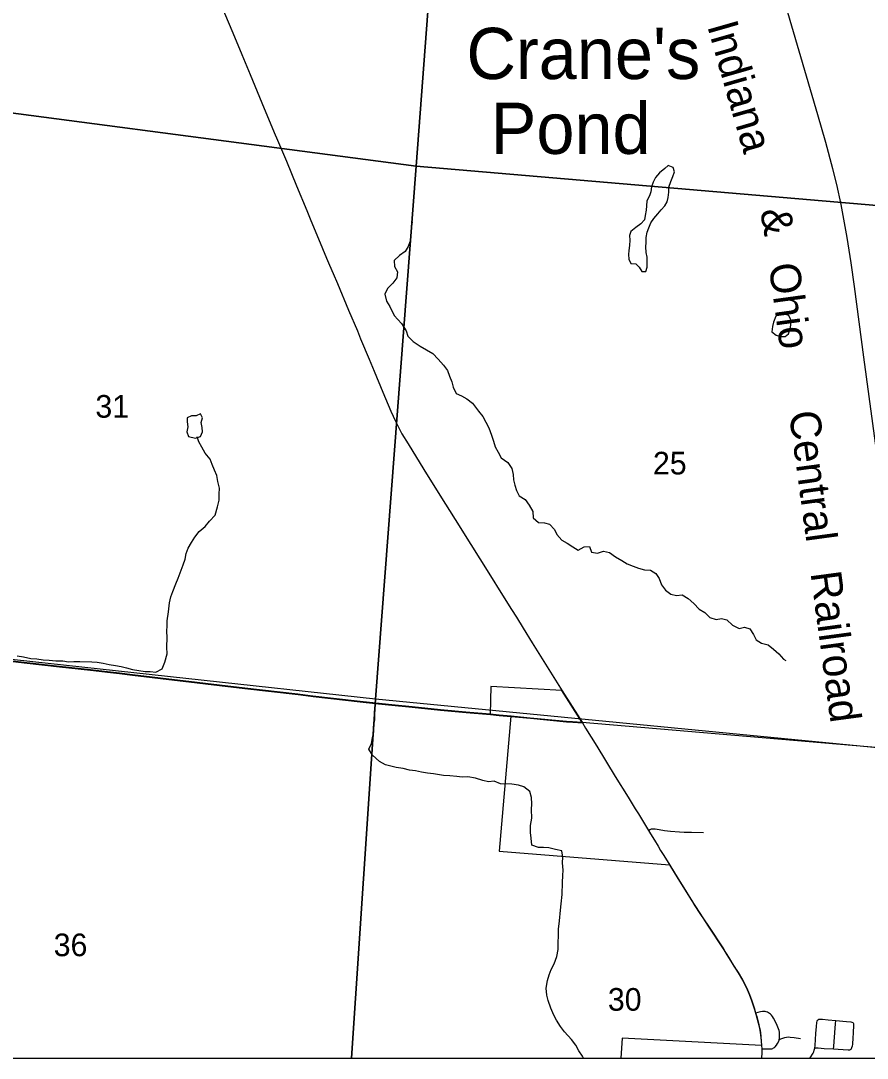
# Model space of a CAD drawing. Extents: x 0 to 1101, y 0 to 440.
# Drawn here: x 838.896 to 840.461, y 368.306 to 370.225 of the extents above; entities that cross this region are included whole.
import ezdxf

# ---------------------------------------------------------------- set-up
doc = ezdxf.new("R2010")
doc.units = 0
for name, color, linetype in [('Default', 7, 'Continuous'), ('GM_X_City_Street', 7, 'Continuous'), ('GM_X_Corporation', 7, 'Continuous'), ('GM_X_County_Road', 7, 'Continuous'), ('GM_X_Minor_Lake', 7, 'Continuous'), ('GM_X_Minor_River', 7, 'Continuous'), ('GM_X_Minor_River_Text', 7, 'Continuous'), ('GM_X_Rail_Line', 7, 'Continuous'), ('GM_X_Rail_Line_Text', 7, 'Continuous'), ('GM_X_Section', 7, 'Continuous'), ('GM_X_Section_Text', 7, 'Continuous'), ('GM_X_State_Route', 7, 'Continuous'), ('GM_X_Township', 7, 'Continuous'), ('SH_Cut_Line', 7, 'Continuous')]:
    doc.layers.add(name, color=color, linetype=linetype)

msp = doc.modelspace()

# ---------------------------------------------------------------- linework, layer by layer
at = {"layer": 'Default'}
for points in [[(838.4369, 368.3059), (839.5076, 368.3059), (839.5518, 368.9699), (838.4991, 369.0845)], [(839.5076, 368.3059), (840.5028, 368.3059), (840.5498, 368.8732), (839.5518, 368.9699)]]:
    msp.add_lwpolyline(points, close=True, dxfattribs=at)
at = {"layer": 'GM_X_City_Street'}
for points in [[(840.0566, 368.7272), (840.0592, 368.7286), (840.0609, 368.7295), (840.062, 368.7299), (840.0633, 368.7302), (840.0649, 368.7303), (840.0664, 368.7303), (840.069, 368.73), (840.0761, 368.7287), (840.0859, 368.7272), (840.0971, 368.726), (840.1137, 368.7247), (840.1226, 368.7241), (840.1362, 368.7238), (840.1581, 368.7236)], [(840.2659, 368.3235), (840.2736, 368.3234), (840.278, 368.3233), (840.2824, 368.3235), (840.2843, 368.3236), (840.2862, 368.3241), (840.2879, 368.3249), (840.2893, 368.3259), (840.2906, 368.3272), (840.2929, 368.3302), (840.2952, 368.3334), (840.2974, 368.3375), (840.2981, 368.3393), (840.2983, 368.3403), (840.2987, 368.3424), (840.299, 368.3461), (840.299, 368.3504), (840.2986, 368.3541), (840.2979, 368.3571), (840.297, 368.36), (840.2943, 368.3664), (840.2904, 368.3744), (840.2876, 368.3803), (840.2859, 368.3829), (840.284, 368.3853), (840.2818, 368.3875), (840.2801, 368.3887), (840.2781, 368.39), (840.2766, 368.3908), (840.2743, 368.3917), (840.2719, 368.3922), (840.2694, 368.3924), (840.267, 368.3923), (840.2633, 368.3915), (840.2585, 368.3903), (840.2546, 368.3893)], [(840.3552, 368.3059), (840.3554, 368.3064), (840.3609, 368.3155), (840.362, 368.3178), (840.3631, 368.3208), (840.3639, 368.3247), (840.3645, 368.3296), (840.366, 368.3519), (840.367, 368.3649), (840.3679, 368.3722), (840.3685, 368.3745), (840.3692, 368.376), (840.3702, 368.3772), (840.3714, 368.378), (840.3725, 368.3783), (840.3741, 368.3784), (840.378, 368.3781), (840.3889, 368.377), (840.4027, 368.3758), (840.4224, 368.3741), (840.4304, 368.3734), (840.4326, 368.3729), (840.4341, 368.3722), (840.4351, 368.3712), (840.4356, 368.3703), (840.4358, 368.3693), (840.4358, 368.3675), (840.4347, 368.3521), (840.434, 368.3434), (840.4335, 368.332), (840.4328, 368.328), (840.4321, 368.3251), (840.4312, 368.3233), (840.4303, 368.3222), (840.4293, 368.3215), (840.4279, 368.321), (840.4256, 368.3209), (840.4071, 368.3221), (840.3985, 368.3226), (840.381, 368.3236), (840.3699, 368.3243), (840.3639, 368.3247)], [(840.3985, 368.3226), (840.3989, 368.3282), (840.4001, 368.3448), (840.4014, 368.3615), (840.4022, 368.3695), (840.4027, 368.3758)], [(840.2983, 368.3403), (840.3029, 368.3421), (840.3084, 368.3442), (840.3116, 368.345), (840.3146, 368.3453), (840.3183, 368.3451), (840.3257, 368.3443), (840.3374, 368.3424)]]:
    msp.add_lwpolyline(points, dxfattribs=at)
at = {"layer": 'GM_X_Corporation'}
msp.add_lwpolyline([(840.5488, 368.8744), (839.9339, 368.9265), (839.8963, 368.9861), (839.765, 368.9935), (839.7637, 368.9419), (839.8022, 368.9384), (839.7802, 368.6887), (840.0952, 368.6634), (840.1107, 368.6384), (840.1213, 368.6216), (840.1262, 368.6137), (840.1353, 368.5989), (840.142, 368.5884), (840.1511, 368.5743), (840.1668, 368.5504), (840.1945, 368.5085), (840.2042, 368.4927), (840.2145, 368.4763), (840.2221, 368.4642), (840.2301, 368.4506), (840.2312, 368.4488), (840.2352, 368.441), (840.2391, 368.4329), (840.2427, 368.4242), (840.2469, 368.4125), (840.2517, 368.3978), (840.2541, 368.3898), (840.2592, 368.3716), (840.2616, 368.3611), (840.2629, 368.354), (840.2647, 368.3382), (840.2653, 368.3297), (840.0079, 368.343), (840.0052, 368.3059), (842.2805, 368.3059)], dxfattribs=at)
at = {"layer": 'GM_X_County_Road'}
for points in [[(838.5085, 369.0827), (838.5153, 369.0821), (838.5386, 369.0797), (838.5713, 369.0757), (838.6206, 369.0698), (838.6552, 369.0657), (838.7262, 369.0578), (838.7861, 369.051), (838.8379, 369.0448), (838.9077, 369.0367), (838.9675, 369.0299), (839.025, 369.0234), (839.0564, 369.0198), (839.0787, 369.0173), (839.1027, 369.0145), (839.1391, 369.0101), (839.1699, 369.0064), (839.1964, 369.0033), (839.2635, 368.9953), (839.3104, 368.9898), (839.4085, 368.9784), (839.4363, 368.9751), (839.5234, 368.9652), (839.5572, 368.9616)], [(840.549, 368.8744), (839.9341, 368.9265), (839.9161, 368.9281), (839.9048, 368.9288), (839.8379, 368.935), (839.8025, 368.9384), (839.7803, 368.9404), (839.7639, 368.9419), (839.719, 368.9459), (839.672, 368.9503), (839.6195, 368.9555), (839.5818, 368.9594), (839.5231, 368.9658), (839.4361, 368.9757), (839.4083, 368.9789), (839.3102, 368.9903), (839.2633, 368.9959), (839.1961, 369.0038), (839.1697, 369.0069), (839.1388, 369.0106), (839.1025, 369.015), (839.0784, 369.0178), (839.0562, 369.0203), (839.0247, 369.0239), (838.9673, 369.0304), (838.9074, 369.0373), (838.8377, 369.0453)], [(839.5572, 368.9616), (839.5821, 368.9589), (839.6197, 368.9549), (839.6722, 368.9498), (839.7192, 368.9454), (839.7642, 368.9413)], [(839.7642, 368.9413), (839.7805, 368.9398), (839.8027, 368.9379)], [(839.8027, 368.9379), (839.8381, 368.9345), (839.9051, 368.9283), (839.9164, 368.9275), (839.9343, 368.926)], [(838.4388, 368.3059), (844.6555, 368.3059)]]:
    msp.add_lwpolyline(points, dxfattribs=at)
at = {"layer": 'GM_X_Minor_Lake'}
for points in [[(840.0931, 369.9568), (840.0866, 369.9512), (840.0766, 369.943), (840.0697, 369.9344), (840.065, 369.9261), (840.0622, 369.9171), (840.0609, 369.9084), (840.0586, 369.9008), (840.0535, 369.8914), (840.0526, 369.8823), (840.0521, 369.874), (840.0504, 369.8645), (840.0492, 369.8566), (840.0422, 369.8487), (840.0331, 369.842), (840.0239, 369.835), (840.0215, 369.8271), (840.0217, 369.8187), (840.0216, 369.8089), (840.0203, 369.7998), (840.0198, 369.7922), (840.0204, 369.7838), (840.0241, 369.7758), (840.0328, 369.7749), (840.0395, 369.7691), (840.0439, 369.7611), (840.0489, 369.7608)], [(840.0489, 369.7608), (840.0515, 369.7606), (840.0539, 369.7689), (840.0541, 369.7871), (840.0524, 369.7959), (840.0514, 369.8065), (840.0519, 369.8145), (840.0524, 369.8236), (840.0541, 369.8334), (840.0569, 369.8413), (840.0608, 369.8507), (840.0666, 369.8586), (840.0739, 369.8672), (840.0797, 369.8751), (840.0866, 369.8822), (840.0909, 369.8897), (840.0929, 369.8977), (840.0938, 369.9075), (840.0943, 369.9166), (840.0975, 369.9272), (840.1014, 369.9362), (840.1046, 369.9449), (840.1021, 369.9533), (840.0931, 369.9568)], [(840.2918, 369.6785), (840.2879, 369.6672), (840.2855, 369.6589), (840.2846, 369.6495), (840.2924, 369.6433), (840.3007, 369.6409), (840.309, 369.6404), (840.3125, 369.6433)], [(840.3125, 369.6433), (840.3151, 369.6456), (840.3187, 369.6539), (840.3199, 369.6622), (840.3201, 369.6705), (840.316, 369.6793), (840.3078, 369.6821), (840.2994, 369.6815), (840.2918, 369.6785)], [(839.2146, 369.4938), (839.2116, 369.4937), (839.2033, 369.4901), (839.2035, 369.4825), (839.2045, 369.4734), (839.2032, 369.4643), (839.2061, 369.4555), (839.2189, 369.4527)], [(839.2189, 369.4527), (839.2281, 369.4559), (839.2316, 369.4642), (839.231, 369.4726), (839.2292, 369.4813), (839.2316, 369.49), (839.2279, 369.4973), (839.2203, 369.494), (839.2146, 369.4938)]]:
    msp.add_lwpolyline(points, dxfattribs=at)
at = {"layer": 'GM_X_Minor_River'}
for points in [[(839.6195, 369.8524), (839.618, 369.8399), (839.6169, 369.8292), (839.6162, 369.8186), (839.6121, 369.8073), (839.6065, 369.7976), (839.596, 369.7906), (839.5863, 369.781), (839.5871, 369.7703), (839.5925, 369.7599), (839.591, 369.7489), (839.5835, 369.7392), (839.5738, 369.7292), (839.5689, 369.7191), (839.5719, 369.7061), (839.5781, 369.696), (839.586, 369.6794), (839.5996, 369.6645), (839.6083, 369.6513), (839.6118, 369.6413), (839.6214, 369.6315), (839.6344, 369.6227), (839.6463, 369.6159), (839.6579, 369.6094), (839.6675, 369.5989), (839.6774, 369.5875), (839.6847, 369.5778), (839.6886, 369.5674), (839.6928, 369.557), (839.6952, 369.547), (839.7009, 369.5354), (839.7106, 369.5306), (839.7207, 369.5253), (839.7311, 369.5174), (839.7421, 369.5026), (839.7501, 369.4924), (839.7555, 369.4824), (839.7613, 369.4719), (839.7662, 369.4581), (839.7697, 369.4469), (839.7732, 369.4365), (839.7786, 369.4265), (839.7843, 369.416), (839.7962, 369.4073), (839.8039, 369.3968), (839.8062, 369.3853), (839.8067, 369.3757), (839.8094, 369.3658), (839.8126, 369.3558), (839.8176, 369.3461), (839.8284, 369.3389), (839.8361, 369.3288), (839.8429, 369.3168), (839.8433, 369.305), (839.853, 369.2967), (839.864, 369.2963), (839.8737, 369.2938), (839.8826, 369.284), (839.8872, 369.2743), (839.896, 369.2642), (839.9061, 369.2585), (839.9165, 369.2517), (839.9266, 369.2457), (839.9374, 369.2519), (839.9477, 369.2523), (839.9512, 369.2416), (839.9625, 369.2397), (839.9732, 369.2436), (839.9845, 369.241), (839.9953, 369.233), (840.0069, 369.2266), (840.0173, 369.2202), (840.0282, 369.216), (840.0383, 369.2123), (840.0493, 369.2093), (840.0599, 369.2082), (840.0699, 369.2026), (840.0765, 369.1929), (840.0803, 369.1814), (840.088, 369.1716), (840.098, 369.1641), (840.1082, 369.1619), (840.1189, 369.1627), (840.1297, 369.1563), (840.1404, 369.1468), (840.15, 369.1366), (840.1604, 369.1302), (840.17, 369.1208), (840.1813, 369.1174), (840.1916, 369.119), (840.2014, 369.1168), (840.2117, 369.1066), (840.2241, 369.1005), (840.234, 369.1029), (840.2438, 369.0999), (840.2507, 369.0895), (840.2557, 369.0798), (840.2654, 369.0738), (840.2775, 369.0704), (840.2878, 369.0625), (840.2975, 369.0538)], [(838.8894, 369.05), (838.9011, 369.0482), (838.9147, 369.0451), (838.9253, 369.0448), (838.9374, 369.0425), (838.9484, 369.0422), (838.9605, 369.0411), (838.9738, 369.0411), (838.9844, 369.0392), (838.9942, 369.0393), (839.0049, 369.0397), (839.0273, 369.0391), (839.0371, 369.0384), (839.0481, 369.0366), (839.0594, 369.0339), (839.0711, 369.0324), (839.0813, 369.0302), (839.0911, 369.0277), (839.1024, 369.025), (839.1141, 369.0228), (839.1258, 369.0209), (839.1353, 369.021), (839.1455, 369.0199), (839.1574, 369.0261), (839.1623, 369.0385), (839.1666, 369.0536), (839.1662, 369.0658), (839.1663, 369.0841), (839.1659, 369.0959), (839.1666, 369.1054), (839.1668, 369.1149), (839.1692, 369.1316), (839.1709, 369.1483), (839.1731, 369.1593), (839.1768, 369.1691), (839.1829, 369.183), (839.1866, 369.1935), (839.1964, 369.2184), (839.1998, 369.2289), (839.202, 369.2391), (839.2053, 369.2489), (839.2117, 369.2598), (839.2177, 369.2695), (839.2259, 369.2799), (839.2368, 369.2891), (839.2447, 369.2988), (839.2553, 369.3103), (839.2595, 369.3258), (839.2625, 369.3379), (839.2625, 369.3489), (839.2632, 369.3599), (839.2605, 369.3726), (839.2585, 369.3833), (839.2539, 369.3937), (839.2497, 369.4038), (839.2458, 369.4138), (839.237, 369.4247), (839.2309, 369.4359), (839.2251, 369.4456), (839.2219, 369.4549)], [(840.2975, 369.0538), (840.3063, 369.044), (840.3104, 369.0416)], [(839.8402, 368.7659), (839.8408, 368.7764), (839.84, 368.7879), (839.8369, 368.799), (839.8262, 368.8081), (839.8164, 368.8107), (839.8039, 368.813), (839.7827, 368.8136), (839.7711, 368.8181), (839.7604, 368.8173), (839.7502, 368.8195), (839.7367, 368.8237), (839.7227, 368.826), (839.7121, 368.8256), (839.7019, 368.8267), (839.689, 368.8282), (839.6776, 368.8289), (839.6587, 368.8317), (839.6481, 368.8328), (839.6368, 368.8347), (839.6255, 368.8373), (839.6145, 368.8388), (839.6029, 368.8418), (839.59, 368.8433), (839.5802, 368.8463), (839.5701, 368.8485), (839.5589, 368.8549), (839.5463, 368.8663), (839.5394, 368.8772), (839.5446, 368.8877), (839.5465, 368.8987), (839.5487, 368.9093), (839.5478, 368.9188), (839.5505, 368.9317), (839.5508, 368.9424), (839.5498, 368.9481)], [(839.8985, 368.654), (839.8976, 368.6673), (839.8982, 368.6779), (839.8965, 368.6893), (839.8848, 368.6922), (839.8723, 368.6947), (839.8624, 368.6956), (839.853, 368.6957), (839.8409, 368.7001), (839.8396, 368.7127), (839.8386, 368.7233), (839.8385, 368.7366), (839.8406, 368.7499), (839.8402, 368.7659)], [(839.9365, 368.3059), (839.9342, 368.3097), (839.9276, 368.3197), (839.9221, 368.33), (839.9139, 368.3408), (839.9009, 368.3547), (839.8938, 368.3643), (839.8861, 368.3762), (839.8817, 368.3858), (839.8758, 368.3988), (839.8711, 368.4125), (839.8683, 368.4224), (839.8674, 368.4354), (839.8699, 368.4494), (839.8727, 368.46), (839.8767, 368.4698), (839.8818, 368.4807), (839.887, 368.4939), (839.8895, 368.5071), (839.8893, 368.5189), (839.89, 368.5333), (839.8898, 368.5444), (839.8919, 368.5603), (839.8938, 368.58), (839.8948, 368.5917), (839.897, 368.6084), (839.8974, 368.6308), (839.8984, 368.6441), (839.8985, 368.654)]]:
    msp.add_lwpolyline(points, dxfattribs=at)
at = {"layer": 'GM_X_Rail_Line'}
msp.add_lwpolyline([(840.5074, 369.2113), (840.4549, 369.6021), (840.4374, 369.7333), (840.4313, 369.7767), (840.4241, 369.8236), (840.4127, 369.8845), (840.4046, 369.9217), (840.3976, 369.9504), (840.3844, 369.9994), (840.3695, 370.0504), (840.3004, 370.2865), (840.2916, 370.32), (840.2856, 370.3392), (840.27, 370.3905), (840.2119, 370.5888), (840.1586, 370.7705), (840.045, 371.1594), (839.9725, 371.4049), (839.9147, 371.6038)], dxfattribs=at)
at = {"layer": 'GM_X_Section'}
for points in [[(838.6765, 371.074), (839.7037, 370.9776), (839.6271, 369.9558), (838.5869, 370.0925)], [(839.7037, 370.9776), (840.7556, 370.8893), (840.6594, 369.8677), (839.6271, 369.9558)], [(838.5869, 370.0925), (839.6271, 369.9558), (839.5518, 368.9699), (838.4991, 369.0845)], [(840.6594, 369.8677), (840.5498, 368.8732), (839.5518, 368.9699), (839.6271, 369.9558)]]:
    msp.add_lwpolyline(points, close=True, dxfattribs=at)
at = {"layer": 'GM_X_State_Route'}
for points in [[(839.0285, 370.8233), (839.0375, 370.8019), (839.0633, 370.7402), (839.0746, 370.7133), (839.0964, 370.6611), (839.1382, 370.5607), (839.1462, 370.5417), (839.1594, 370.5103), (839.172, 370.4806), (839.1854, 370.4485), (839.1987, 370.4157), (839.2345, 370.3311), (839.2523, 370.2874), (839.2586, 370.2726), (839.2728, 370.2388), (839.288, 370.2021), (839.3047, 370.162), (839.3201, 370.1253), (839.3417, 370.073), (839.3584, 370.0329), (839.3665, 370.0137)], [(839.3665, 370.0137), (839.3688, 370.0082), (839.387, 369.9647), (839.4056, 369.9193), (839.4247, 369.8734), (839.4308, 369.8585), (839.4538, 369.8034), (839.4614, 369.7857), (839.4669, 369.7725), (839.4733, 369.757), (839.4813, 369.7388), (839.5021, 369.6896), (839.5183, 369.6513), (839.5242, 369.6363), (839.5399, 369.5984), (839.549, 369.5766), (839.5652, 369.5376), (839.5801, 369.5027), (839.5886, 369.484), (839.5962, 369.469), (839.6007, 369.4608), (839.612, 369.4422), (839.6413, 369.3946), (839.6708, 369.3471), (839.699, 369.3024), (839.7279, 369.256), (839.7613, 369.2029), (839.7864, 369.1622), (839.8031, 369.136), (839.8122, 369.1216)], [(839.8122, 369.1216), (839.825, 369.1013), (839.8415, 369.0743), (839.8968, 368.9856)], [(839.8968, 368.9856), (839.9293, 368.9339), (839.9343, 368.926)], [(839.9343, 368.926), (839.9402, 368.9165), (839.961, 368.8828), (839.995, 368.827), (840.019, 368.7885), (840.032, 368.7673), (840.0378, 368.7577), (840.0512, 368.736), (840.0566, 368.7272), (840.0603, 368.7212), (840.0677, 368.7089), (840.0741, 368.6983), (840.0789, 368.6903), (840.0846, 368.6807), (840.0957, 368.6629)], [(840.0957, 368.6629), (840.1112, 368.6379), (840.1217, 368.6211), (840.1266, 368.6131), (840.1358, 368.5984), (840.1424, 368.5879), (840.1515, 368.5738), (840.1672, 368.5499), (840.1949, 368.508), (840.1995, 368.5005)], [(840.1995, 368.5005), (840.2047, 368.4921), (840.2149, 368.4758), (840.2225, 368.4637), (840.2306, 368.4501), (840.2316, 368.4482), (840.2356, 368.4405), (840.2395, 368.4324), (840.2431, 368.4236), (840.2473, 368.412), (840.2522, 368.3972), (840.2546, 368.3893), (840.2565, 368.383), (840.2597, 368.371), (840.2619, 368.3614), (840.2621, 368.3606), (840.2633, 368.3535), (840.2643, 368.3456), (840.2651, 368.3376), (840.2657, 368.3291), (840.2657, 368.3282)], [(840.2657, 368.3282), (840.2659, 368.3245), (840.2659, 368.3235), (840.2659, 368.3155), (840.2657, 368.3071), (840.2656, 368.3059)]]:
    msp.add_lwpolyline(points, dxfattribs=at)
at = {"layer": 'GM_X_Township'}
msp.add_lwpolyline([(840.549, 368.8744), (839.9341, 368.9265), (839.9161, 368.9281), (839.9048, 368.9288), (839.8379, 368.935), (839.8025, 368.9384), (839.7803, 368.9404), (839.7639, 368.9419), (839.719, 368.9459), (839.672, 368.9503), (839.6195, 368.9555), (839.5818, 368.9594), (839.5231, 368.9658), (839.4361, 368.9757), (839.4083, 368.9789), (839.3102, 368.9903), (839.2633, 368.9959), (839.1961, 369.0038), (839.1697, 369.0069), (839.1388, 369.0106), (839.1025, 369.015), (839.0784, 369.0178), (839.0562, 369.0203), (839.0247, 369.0239), (838.9673, 369.0304), (838.9074, 369.0373), (838.8377, 369.0453)], dxfattribs=at)
at = {"layer": 'SH_Cut_Line'}
msp.add_lwpolyline([(837.3258, 378.2649), (837.3258, 368.3059), (850.9258, 368.3059)], dxfattribs=at)

# ---------------------------------------------------------------- texts
at = {"layer": 'GM_X_Minor_River_Text'}
for s, rotation, p in [("Crane's", 0.0153, (839.7199, 370.1167)), ('Pond', 0.015, (839.7647, 369.9783))]:
    msp.add_text(s, height=0.0947, rotation=rotation, dxfattribs=at).set_placement(p)
at = {"layer": 'GM_X_Rail_Line_Text'}
for s, height, rotation, p in [('Indiana', 0.05663, 285.9979, (840.1647, 370.2151)), ('&', 0.0566, 280.2148, (840.2626, 369.8735)), ('Ohio', 0.05663, 277.7747, (840.2786, 369.7732)), ('Central', 0.05663, 277.734, (840.316, 369.5)), ('Railroad', 0.05663, 277.6445, (840.3559, 369.2035))]:
    msp.add_text(s, height=height, rotation=rotation, dxfattribs=at).set_placement(p)
at = {"layer": 'GM_X_Section_Text'}
for s, p in [('31', (839.0339, 369.4905)), ('25', (840.0647, 369.3855)), ('36', (838.9568, 368.4946)), ('30', (839.9814, 368.3938))]:
    msp.add_text(s, height=0.04186, rotation=0, dxfattribs=at).set_placement(p)

doc.saveas('drawing.dxf')
